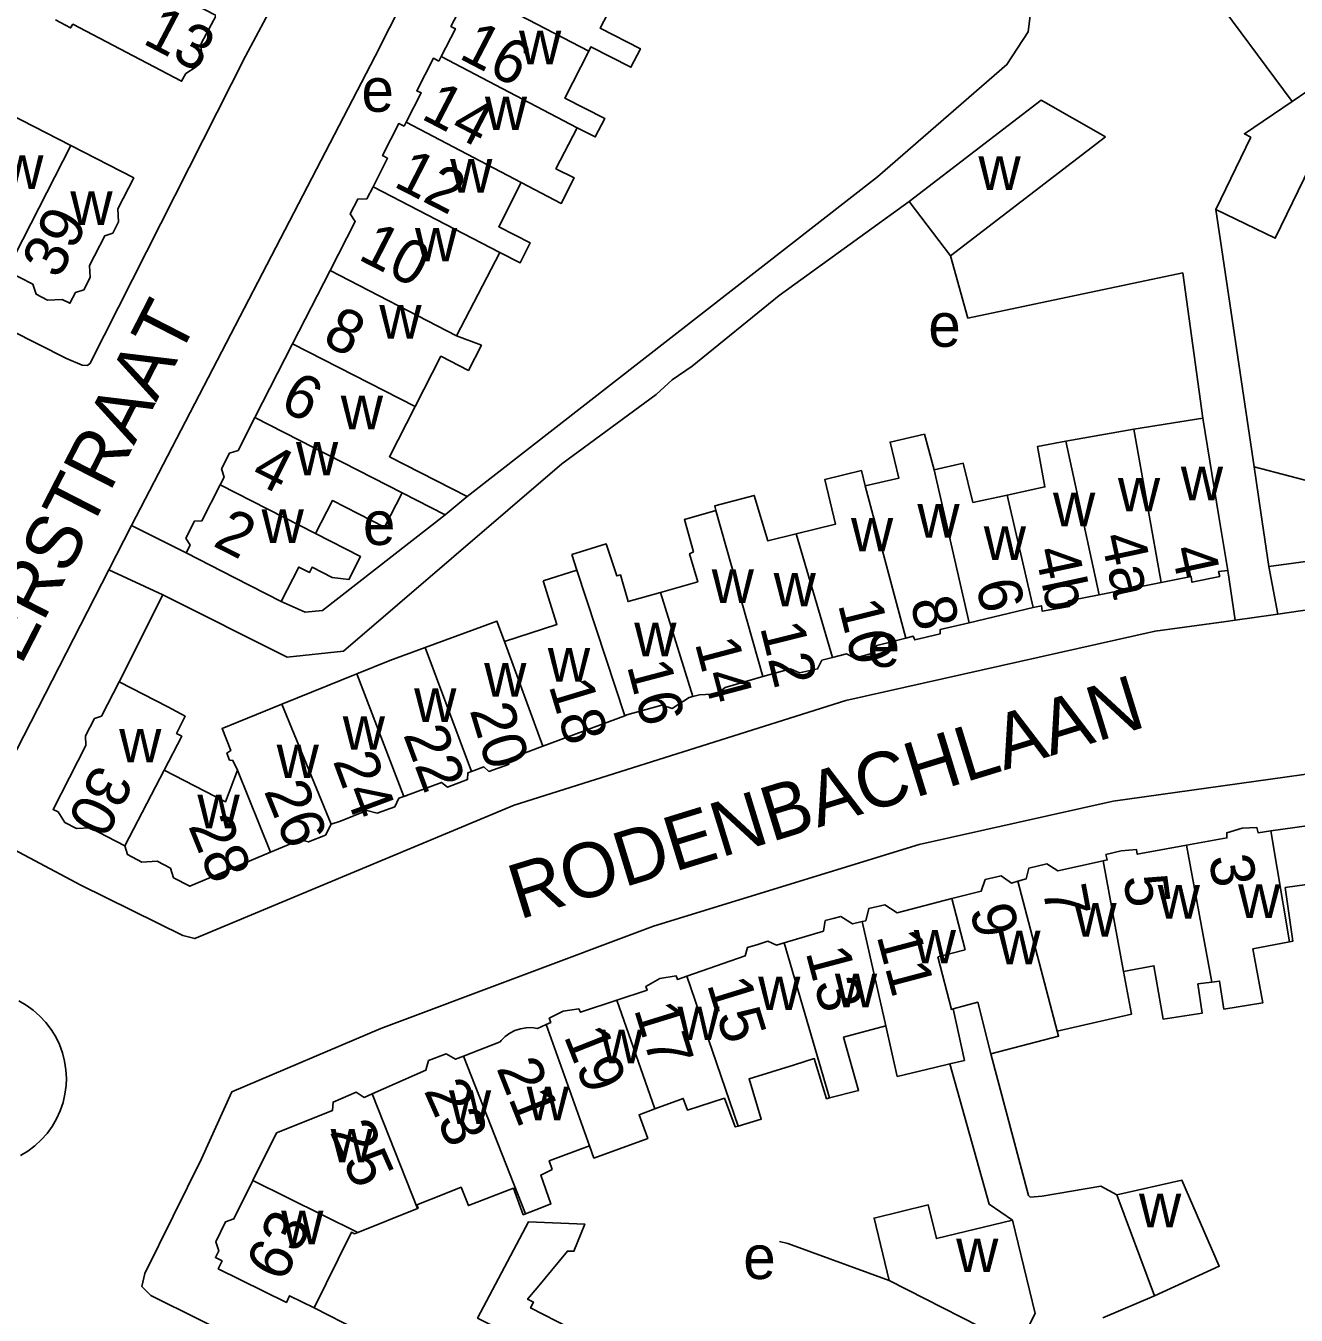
# Model space of a CAD drawing. Extents: x 159700 to 161346, y 381730 to 382922.
# Drawn here: x 161147.7 to 161264, y 382318 to 382436.1 of the extents above; entities that cross this region are included whole.
import ezdxf

# ---------------------------------------------------------------- set-up
doc = ezdxf.new("R2010")
doc.units = 0
for name, color, linetype in [('BLT_Basislijn', 7, 'Continuous'), ('BLT_Bebouwing', 7, 'Continuous'), ('BLT_Centroide', 7, 'Continuous'), ('BLT_Huisnummer', 7, 'Continuous'), ('BLT_Huisnummer_ tussenligend', 7, 'Continuous'), ('BLT_Onderdoorgang_en_onderverdeling', 7, 'Continuous'), ('BLT_Onderverdeling_panden', 7, 'Continuous'), ('BLT_Straatnaam', 7, 'Continuous')]:
    doc.layers.add(name, color=color, linetype=linetype)

msp = doc.modelspace()

# ---------------------------------------------------------------- linework, layer by layer
at = {"layer": 'BLT_Basislijn'}
for p, q in [((161256.63, 382419.28), (161260.14, 382395.71)), ((161232.34, 382415.06), (161233.91, 382409.33)), ((161157.36, 382390.34), (161155.26, 382386.3)), ((161162.35, 382387.84), (161157.36, 382390.34)), ((161261.49, 382386.6), (161262.29, 382382.22)), ((161160.23, 382384), (161155.26, 382386.3)), ((161257.71, 382386.24), (161258.4, 382381.69)), ((161160.23, 382384), (161156.22, 382376.05)), ((161246.29, 382317.8), (161251.01, 382319.8)), ((161188.65, 382311.3), (161174.06, 382318.7))]:
    msp.add_line(p, q, dxfattribs=at)
for points in [[(161011.13, 382546.35), (161004.14, 382532.72), (161001.78, 382527.68), (160984.45, 382493.29), (160983.66, 382490.77), (161037.03, 382464.02), (161097.28, 382433.33), (161117.83, 382422.87), (161120.84, 382421.08), (161151.41, 382405.63), (161152.84, 382405.02), (161153.31, 382404.99), (161153.57, 382405.21), (161167.8, 382433.33), (161179.15, 382454.6), (161181.26, 382459.06), (161181.21, 382459.73), (161169.51, 382465.52), (161164.37, 382468.48), (161163.6, 382468.73), (161139.77, 382480.75)], [(161240.63, 382445.24), (161239.43, 382435.55), (161237.49, 382432.56), (161225.66, 382422.27), (161188.07, 382393.02)], [(161183.57, 382441.09), (161179.65, 382433.33), (161157.36, 382390.34)], [(161228.54, 382420.01), (161216.65, 382411.42), (161208.67, 382404.94), (161206.84, 382403.68), (161205.39, 382402.34), (161196.75, 382395.99), (161176.75, 382378.84), (161171.59, 382378.28), (161160.23, 382384)], [(161233.91, 382409.33), (161253.59, 382413.48), (161255.44, 382400.17)], [(161186.07, 382391.33), (161174.84, 382382.56), (161173.24, 382382.43), (161171.05, 382383.4)], [(161155.26, 382386.3), (161144.86, 382366.02), (161143.27, 382362.83), (161143.27, 382362.41), (161152.7, 382357.41), (161162.06, 382352.8), (161163.14, 382352.53), (161192.38, 382364.73), (161222.75, 382374.33), (161251.06, 382380.68), (161257.58, 382381.57), (161258.4, 382381.69)], [(161282.18, 382384.9), (161281.6, 382385.08), (161262.29, 382382.22)], [(161258.4, 382381.69), (161261.88, 382382.16), (161262.29, 382382.22)], [(161190.08, 382304.47), (161159.12, 382319.84), (161158.29, 382320.67), (161158.58, 382321.85), (161163.75, 382332.35), (161166.55, 382338.5), (161180.17, 382344.28), (161205.14, 382353.65), (161229.47, 382361.14), (161247.23, 382365.12), (161280.4, 382369.76), (161282.53, 382369.91), (161286.2, 382353.82), (161295.32, 382333.01), (161298.14, 382325.04), (161299.69, 382317.42)], [(161151.39, 382339.7), (161151.35, 382340.5), (161151.23, 382341.29), (161151.03, 382342.06), (161150.76, 382342.81), (161150.41, 382343.53), (161149.99, 382344.21), (161149.51, 382344.85), (161148.96, 382345.43), (161148.36, 382345.96), (161147.71, 382346.42), (161147.02, 382346.82)], [(161247.56, 382329.06), (161246.1, 382329.86), (161240.71, 382328.94), (161239.64, 382328.83), (161239.48, 382328.99), (161236.01, 382341.98)], [(161238.02, 382326.74), (161235.88, 382328.2), (161232.27, 382341.04)], [(161147.18, 382332.66), (161147.86, 382333.07), (161148.5, 382333.55), (161149.09, 382334.09), (161149.62, 382334.69), (161150.09, 382335.33), (161150.49, 382336.02), (161150.83, 382336.75), (161151.08, 382337.51), (161151.26, 382338.29), (161151.37, 382339.08), (161151.39, 382339.7)], [(161216.68, 382324.78), (161217.45, 382324.59), (161226.71, 382321.22)]]:
    msp.add_lwpolyline(points, dxfattribs=at)
at = {"layer": 'BLT_Bebouwing'}
for p, q in [((161151.81, 382425.14), (161144.95, 382428.66)), ((161246.53, 382425.95), (161232.34, 382415.06)), ((161259.84, 382425.92), (161256.63, 382419.28)), ((161232.34, 382415.06), (161228.54, 382420.01)), ((161187.09, 382407.71), (161191.06, 382415.35)), ((161172.1, 382406.99), (161175.54, 382413.71)), ((161168.65, 382400.24), (161172.1, 382406.99)), ((161249.12, 382399.18), (161255.44, 382400.17)), ((161242.9, 382398.08), (161249.12, 382399.18)), ((161268.11, 382393.63), (161260.14, 382395.71)), ((161182.12, 382393.35), (161186.07, 382391.33)), ((161186.07, 382391.33), (161188.07, 382393.02)), ((161198.13, 382386.27), (161197.65, 382387.71)), ((161261.49, 382386.6), (161268.92, 382387.6)), ((161195.03, 382385.27), (161198.13, 382386.27)), ((161251.61, 382385.14), (161245.93, 382384.01)), ((161239.91, 382382.83), (161234.05, 382381.45)), ((161171.11, 382373.99), (161177.99, 382376.78)), ((161202.51, 382372.93), (161195.02, 382370.13)), ((161194.51, 382344.3), (161195.32, 382344.66)), ((161187.74, 382341.75), (161191.1, 382343.07)), ((161247.56, 382329.06), (161251.01, 382319.8)), ((161238.02, 382326.74), (161240.09, 382318.19)), ((161238.56, 382315.19), (161226.71, 382321.22)), ((161240.09, 382318.19), (161238.56, 382315.19))]:
    msp.add_line(p, q, dxfattribs=at)
for points in [[(161263.6, 382429.17), (161247.92, 382450.32), (161249.32, 382451.34), (161244.97, 382457.31), (161248.92, 382460.37)], [(161157.51, 382433.35), (161161.94, 382431.03), (161162.31, 382431.74), (161163.27, 382432.35), (161163.77, 382433.33), (161163.73, 382434.48), (161165.09, 382437.06), (161160.66, 382439.39), (161155.15, 382442.28), (161154.93, 382441.98), (161153.56, 382442.7)], [(161199.21, 382433.8), (161199.4, 382434.18), (161203.07, 382432.31), (161203.94, 382434.01), (161200.27, 382435.89), (161202.32, 382439.9)], [(161185.7, 382433.3), (161187, 382435.84), (161186.6, 382436.05), (161188.16, 382439.11), (161188.64, 382438.87), (161188.83, 382439.23)], [(161150.38, 382436.65), (161151.77, 382435.92), (161151.98, 382436.25), (161157.51, 382433.35)], [(161198.14, 382426.78), (161199.81, 382425.93), (161200.68, 382427.63), (161197.01, 382429.5), (161199.21, 382433.8)], [(161182.51, 382427.3), (161183.87, 382429.97), (161183.47, 382430.17), (161184.99, 382433.14), (161185.49, 382432.88)], [(161185.49, 382432.88), (161185.7, 382433.3)], [(161228.54, 382420.01), (161240.63, 382429.29), (161246.53, 382425.95)], [(161263.6, 382429.17), (161259.24, 382426.22), (161259.84, 382425.92)], [(161179.46, 382421.37), (161180.8, 382423.98), (161180.33, 382424.22), (161181.84, 382427.18), (161182.32, 382426.93)], [(161182.32, 382426.93), (161182.51, 382427.3)], [(161193.04, 382421.75), (161196.69, 382419.84), (161197.89, 382422.18), (161196.21, 382423.02), (161198.14, 382426.78)], [(161145.93, 382413.68), (161148.32, 382412.45), (161148.62, 382411.53), (161149.66, 382410.99), (161151.01, 382411.06), (161151.71, 382410.7), (161152.22, 382411.69), (161152.99, 382411.94), (161153.56, 382413.05), (161153.51, 382414.16), (161154.91, 382416.88), (161155.63, 382417.11), (161156.17, 382418.16), (161156.11, 382419.35), (161157.56, 382422.18), (161151.81, 382425.14)], [(161265.22, 382423.19), (161262.06, 382416.66), (161256.63, 382419.28)], [(161175.54, 382413.71), (161177.84, 382418.19), (161177.38, 382418.9), (161178.06, 382420.24), (161178.9, 382420.28), (161179.46, 382421.37)], [(161191.06, 382415.35), (161192.92, 382414.4), (161193.86, 382416.23), (161190.97, 382417.71), (161193.04, 382421.75)], [(161183.32, 382401.25), (161185.68, 382405.85), (161188.2, 382404.55), (161189.38, 382406.86), (161187.09, 382407.71)], [(161188.07, 382393.02), (161180.97, 382396.65), (161183.32, 382401.25)], [(161165.48, 382394.08), (161165.83, 382394.77), (161165.59, 382395.53), (161166.32, 382396.97), (161167.11, 382397.22), (161168.65, 382400.24)], [(161257.71, 382386.24), (161256.91, 382391.17), (161255.44, 382400.17)], [(161224.51, 382393.99), (161227.61, 382394.7), (161226.8, 382397.99), (161229.94, 382398.71), (161230.83, 382395.44)], [(161237.52, 382393.13), (161240.98, 382393.88), (161240.3, 382397.59), (161242.9, 382398.08)], [(161230.83, 382395.44), (161233.5, 382396.05), (161234.39, 382392.46), (161237.52, 382393.13)], [(161218.2, 382389.58), (161221.8, 382390.47), (161220.83, 382394.57), (161224.18, 382395.38), (161224.51, 382393.99)], [(161261.49, 382386.6), (161260.74, 382391.55), (161260.14, 382395.71)], [(161162.35, 382387.84), (161162.72, 382388.56), (161162.31, 382389.19), (161163.11, 382390.75), (161163.8, 382390.79), (161165.48, 382394.08)], [(161174.21, 382389.61), (161175.75, 382392.63), (161180.51, 382390.19), (161182.12, 382393.35)], [(161210.84, 382391.72), (161210.76, 382392.16), (161214.36, 382393.11), (161215.62, 382388.94), (161218.2, 382389.58)], [(161205.79, 382384.23), (161209.19, 382385.2), (161208.45, 382387.76), (161208.8, 382387.94), (161207.97, 382390.9), (161210.84, 382391.72)], [(161171.05, 382383.4), (161172.66, 382386.55), (161173.65, 382386.05), (161173.89, 382386.53), (161175.71, 382385.6), (161177.25, 382385.4), (161178.32, 382387.51), (161174.21, 382389.61)], [(161171.05, 382383.4), (161166.8, 382385.56), (161162.35, 382387.84)], [(161197.65, 382387.71), (161200.82, 382388.66), (161201.79, 382385.73), (161202.11, 382385.82), (161202.82, 382383.39), (161205.79, 382384.23)], [(161257.71, 382386.24), (161256.88, 382386.15), (161256.99, 382385.68), (161254.43, 382385.15), (161254.37, 382385.68), (161251.61, 382385.14)], [(161191.49, 382379.73), (161196.3, 382381.29), (161195.03, 382385.27)], [(161245.93, 382384.01), (161243.14, 382383.46), (161243.23, 382382.94), (161240.72, 382382.51), (161240.65, 382383), (161239.91, 382382.83)], [(161184.25, 382379.19), (161189.72, 382381.2), (161190.81, 382381.6), (161191.49, 382379.73)], [(161234.05, 382381.45), (161231.4, 382380.83), (161231.4, 382380.44), (161229.06, 382379.87), (161228.91, 382380.23), (161228.23, 382380.05)], [(161228.23, 382380.05), (161225.58, 382379.37), (161225.11, 382378.62), (161223.58, 382378.21), (161222.81, 382378.59), (161221.54, 382378.27)], [(161177.99, 382376.78), (161181, 382378), (161184.25, 382379.19)], [(161221.54, 382378.27), (161220.56, 382378.01), (161220.17, 382377.22), (161218.52, 382376.86), (161217.69, 382377.24), (161215.15, 382376.51)], [(161156.74, 382361.01), (161153.58, 382362.67), (161152.31, 382362.61), (161151.24, 382363.16), (161150.63, 382364.12), (161150.17, 382364.35), (161153.18, 382370.2), (161153.14, 382371.1), (161153.96, 382372.68), (161154.59, 382372.88), (161156.22, 382376.05)], [(161156.22, 382376.05), (161160.67, 382373.76), (161162.27, 382372.89), (161161.47, 382371.31), (161161.95, 382371.06), (161160.35, 382367.95)], [(161215.15, 382376.51), (161211.7, 382375.52), (161210.98, 382374.94), (161209.35, 382374.84), (161208.73, 382374.69)], [(161167.05, 382367.95), (161166.64, 382368.84), (161166.33, 382368.87), (161166.09, 382369.51), (161166.45, 382369.75), (161165.65, 382371.77), (161171.11, 382373.99)], [(161208.73, 382374.69), (161208.4, 382374.61), (161206.85, 382373.6), (161205.91, 382373.89), (161202.71, 382373), (161202.51, 382372.93)], [(161195.02, 382370.13), (161192.02, 382369.01), (161191.87, 382368.47), (161190.07, 382367.83), (161189.61, 382368.24), (161188.47, 382367.82)], [(161160.35, 382367.95), (161165.96, 382365.05), (161167.05, 382367.95)], [(161188.47, 382367.82), (161188.14, 382367.69), (161188.1, 382367.09), (161186.27, 382366.39), (161185.72, 382366.83), (161182.27, 382365.53)], [(161182.27, 382365.53), (161181.83, 382365.37), (161181.45, 382364.6), (161179.84, 382364.02), (161178.9, 382364.25), (161176.48, 382363.29)], [(161182.55, 382365.64), (161182.48, 382365.61)], [(161261.67, 382362.39), (161278.99, 382364.79), (161279.97, 382363.92), (161280.48, 382361.17), (161280.91, 382361.21), (161281.39, 382359.93), (161281.56, 382358.49), (161281.1, 382358.39), (161281.24, 382357.87)], [(161175.62, 382362.99), (161175.11, 382361.98), (161173.54, 382361.38), (161172.8, 382361.56), (161170.09, 382360.43)], [(161176.48, 382363.29), (161175.62, 382362.99)], [(161253.95, 382361.07), (161257.64, 382361.75), (161257.63, 382362.22), (161259.04, 382362.65), (161260.37, 382362.7), (161260.49, 382362.22), (161261.67, 382362.39)], [(161170.09, 382360.43), (161162.7, 382357.32), (161161.2, 382358.1), (161160.92, 382358.96), (161159.69, 382359.6), (161158.31, 382359.53), (161156.99, 382360.21), (161156.74, 382361.01)], [(161246.32, 382359.65), (161246.68, 382359.73), (161246.56, 382360.21), (161247.97, 382360.57), (161249.37, 382360.68), (161249.43, 382360.24), (161253.95, 382361.07)], [(161238.51, 382357.78), (161239.25, 382357.99), (161239.5, 382358.97), (161241.16, 382359.37), (161242.15, 382358.74), (161246.32, 382359.65)], [(161232.46, 382356.18), (161235.14, 382356.86), (161235.51, 382357.93), (161236.98, 382358.26), (161237.91, 382357.61), (161238.51, 382357.78)], [(161270.32, 382355.03), (161269.3, 382358.92), (161265.83, 382358.48), (161265.83, 382357.59), (161262.97, 382357.19)], [(161263.37, 382352.22), (161263.66, 382352.28), (161262.97, 382357.19)], [(161224.25, 382354.08), (161224.58, 382354.15), (161224.87, 382355.29), (161226.33, 382355.61), (161227.44, 382354.89), (161232.46, 382356.18)], [(161217.1, 382352.12), (161220.69, 382353.21), (161220.86, 382354.18), (161221.58, 382354.37)], [(161221.58, 382354.37), (161222.3, 382354.56), (161223.37, 382353.89), (161224.25, 382354.08)], [(161214.68, 382351.99), (161215.6, 382352.28), (161216.4, 382351.91), (161217.1, 382352.12)], [(161208.18, 382349.09), (161213.54, 382350.95), (161213.75, 382351.71), (161214.68, 382351.99)], [(161256.26, 382348.54), (161256.96, 382348.64), (161257.35, 382346.07), (161260.94, 382346.65), (161260.02, 382351.59), (161263.37, 382352.22)], [(161248.18, 382349.51), (161250.96, 382350.04), (161251.8, 382345.16), (161255.38, 382345.7), (161254.99, 382348.37), (161256.26, 382348.54)], [(161201.78, 382346.88), (161204.56, 382347.79), (161204.45, 382348.15), (161205.72, 382348.88), (161207.22, 382349.1), (161207.33, 382348.79), (161208.18, 382349.09)], [(161242.1, 382344.04), (161248.9, 382345.59), (161248.18, 382349.51)], [(161195.32, 382344.66), (161195.73, 382344.84), (161195.59, 382345.23), (161196.88, 382345.88), (161198.31, 382346.08), (161198.45, 382345.78), (161201.78, 382346.88)], [(161232.58, 382346.09), (161234.84, 382346.69), (161236.01, 382341.98)], [(161232.27, 382341.04), (161233.61, 382341.36), (161232.58, 382346.09)], [(161194.51, 382344.3), (161193.99, 382344.37), (161193.47, 382344.36), (161192.95, 382344.27), (161192.45, 382344.1), (161191.98, 382343.86), (161191.56, 382343.55), (161191.19, 382343.18), (161191.1, 382343.07)], [(161221.24, 382337.93), (161223.91, 382338.6), (161222.54, 382343.51), (161226.41, 382344.53)], [(161226.41, 382344.53), (161227.46, 382339.9), (161230.89, 382340.71), (161232.27, 382341.04)], [(161236.01, 382341.98), (161242.22, 382343.59), (161242.1, 382344.04)], [(161179.39, 382338.31), (161184.31, 382340.48), (161184.55, 382341.35), (161186.15, 382341.97), (161187.02, 382341.47), (161187.74, 382341.75)], [(161212.89, 382335.35), (161215.01, 382335.98), (161213.89, 382339.69), (161218.05, 382340.97)], [(161218.05, 382340.97), (161219.86, 382341.53), (161220.98, 382337.86), (161221.24, 382337.93)], [(161170.63, 382334.73), (161175.75, 382336.77), (161175.81, 382337.55), (161177.91, 382338.45), (161178.64, 382337.98), (161179.39, 382338.31)], [(161199.29, 382333.54), (161199.69, 382332.42), (161204.62, 382334.23), (161203.82, 382336.39), (161205.25, 382336.92)], [(161205.25, 382336.92), (161207.87, 382337.89), (161208.25, 382336.82), (161211.63, 382337.92)], [(161211.63, 382337.92), (161212.62, 382335.28), (161212.89, 382335.35)], [(161168.47, 382330.36), (161170.63, 382334.73)], [(161194.75, 382327.83), (161195.75, 382328.22), (161194.82, 382330.87), (161195.86, 382331.39), (161195.6, 382332.18), (161199.29, 382333.54)], [(161174.06, 382318.7), (161171.83, 382319.81), (161171.53, 382319.21), (161165.29, 382322.29), (161165.64, 382323.01), (161165.03, 382323.31), (161165.34, 382323.94), (161165.06, 382324.76), (161165.96, 382326.59), (161166.73, 382326.85), (161168.47, 382330.36)], [(161251.01, 382319.8), (161256.93, 382322.52), (161253.52, 382330.4), (161247.56, 382329.06)], [(161183.53, 382327.81), (161183.58, 382327.83), (161183.46, 382328.13), (161185.94, 382329.13)], [(161185.94, 382329.13), (161187.52, 382329.76), (161188.2, 382328.08), (161192.32, 382329.66), (161193.22, 382327.24), (161193.43, 382327.32)], [(161178.07, 382325.62), (161183.53, 382327.81)], [(161193.43, 382327.32), (161194.75, 382327.83)], [(161226.71, 382321.22), (161225.33, 382326.93), (161230.3, 382328.13), (161231.04, 382325.05), (161238.02, 382326.74)], [(161188.65, 382311.3), (161190.91, 382315.76), (161191.34, 382316.6), (161189.04, 382317.77), (161193.71, 382326.6), (161198.85, 382326.38), (161197.86, 382323.89), (161197.26, 382323.91), (161194.48, 382320.54), (161193.62, 382319.5), (161194.15, 382319.23), (161193.88, 382318.7), (161198.64, 382316.28)], [(161177.76, 382325.49), (161177.49, 382325.63), (161176.28, 382323.18), (161174.06, 382318.7)], [(161177.76, 382325.49), (161178.07, 382325.62)]]:
    msp.add_lwpolyline(points, dxfattribs=at)
at = {"layer": 'BLT_Onderdoorgang_en_onderverdeling'}
for p, q in [((161233.68, 382351.48), (161232.46, 382356.18)), ((161231.18, 382350.84), (161233.68, 382351.48))]:
    msp.add_line(p, q, dxfattribs=at)
msp.add_lwpolyline([(161232.58, 382346.09), (161232.41, 382346.04), (161231.18, 382350.84)], dxfattribs=at)
at = {"layer": 'BLT_Onderverdeling_panden'}
for p, q in [((161188.83, 382439.23), (161199.21, 382433.8)), ((161185.7, 382433.3), (161198.14, 382426.78)), ((161266.49, 382431.13), (161263.6, 382429.17)), ((161182.51, 382427.3), (161193.04, 382421.75)), ((161145.93, 382413.68), (161151.81, 382425.14)), ((161191.06, 382415.35), (161179.46, 382421.37)), ((161187.09, 382407.71), (161175.54, 382413.71)), ((161183.32, 382401.25), (161172.1, 382406.99)), ((161182.12, 382393.35), (161168.65, 382400.24)), ((161249.12, 382399.18), (161251.61, 382385.14)), ((161242.9, 382398.08), (161245.93, 382384.01)), ((161230.83, 382395.44), (161234.05, 382381.45)), ((161174.21, 382389.61), (161165.48, 382394.08)), ((161237.52, 382393.13), (161239.91, 382382.83)), ((161210.84, 382391.72), (161215.15, 382376.51)), ((161218.2, 382389.58), (161221.54, 382378.27)), ((161198.13, 382386.27), (161202.51, 382372.93)), ((161205.79, 382384.23), (161208.73, 382374.69)), ((161188.47, 382367.82), (161184.25, 382379.19)), ((161182.27, 382365.53), (161177.99, 382376.78)), ((161175.62, 382362.99), (161171.11, 382373.99)), ((161160.35, 382367.95), (161156.74, 382361.01)), ((161167.05, 382367.95), (161170.09, 382360.43)), ((161263.37, 382352.22), (161261.67, 382362.39)), ((161256.26, 382348.54), (161253.95, 382361.07)), ((161248.18, 382349.51), (161246.32, 382359.65)), ((161242.1, 382344.04), (161238.51, 382357.78)), ((161224.25, 382354.08), (161226.41, 382344.53)), ((161217.1, 382352.12), (161221.24, 382337.93)), ((161212.89, 382335.35), (161208.18, 382349.09)), ((161201.78, 382346.88), (161205.25, 382336.92)), ((161195.32, 382344.66), (161199.29, 382333.54)), ((161187.74, 382341.75), (161193.43, 382327.32)), ((161179.39, 382338.31), (161183.53, 382327.81)), ((161178.07, 382325.62), (161168.47, 382330.36))]:
    msp.add_line(p, q, dxfattribs=at)
for points in [[(161224.51, 382393.99), (161228.23, 382380.05)], [(161191.49, 382379.73), (161195.02, 382370.13)]]:
    msp.add_lwpolyline(points, dxfattribs=at)

# ---------------------------------------------------------------- texts
at = {"layer": 'BLT_Centroide'}
for s, p in [('w', (161192.83, 382432.59)), ('e', (161178.4, 382428.24)), ('w', (161189.7, 382426.56)), ('w', (161145.42, 382421.17)), ('w', (161186.52, 382420.84)), ('w', (161234.89, 382421.09)), ('w', (161151.75, 382417.88)), ('w', (161183.3, 382414.53)), ('w', (161180.04, 382407.47)), ('e', (161230.3, 382406.72)), ('w', (161176.51, 382399.16)), ('w', (161172.41, 382394.94)), ('w', (161253.42, 382392.67)), ('w', (161247.66, 382391.64)), ('w', (161241.72, 382390.28)), ('w', (161169.26, 382388.75)), ('e', (161178.54, 382388.57)), ('w', (161229.3, 382389.25)), ('w', (161223.22, 382387.98)), ('w', (161235.38, 382387.2)), ('w', (161210.47, 382383.27)), ('w', (161216.14, 382382.94)), ('w', (161203.38, 382378.38)), ('e', (161224.74, 382377.41)), ('w', (161195.47, 382376.05)), ('w', (161189.64, 382374.69)), ('w', (161183.23, 382372.36)), ('w', (161176.69, 382369.81)), ('w', (161156.22, 382368.66)), ('w', (161170.64, 382367.22)), ('w', (161163.39, 382362.62)), ('w', (161251.3, 382354.36)), ('w', (161258.66, 382354.41)), ('w', (161243.67, 382352.7)), ('w', (161228.97, 382350.25)), ('w', (161236.7, 382350.17)), ('w', (161214.72, 382345.97)), ('w', (161221.75, 382346.23)), ('w', (161207.33, 382343.23)), ('w', (161200.28, 382341.11)), ('w', (161186.41, 382335.56)), ('w', (161193.53, 382335.88)), ('w', (161175.58, 382332.03)), ('w', (161249.59, 382326.09)), ('w', (161171.05, 382324.53)), ('e', (161213.36, 382321.35)), ('w', (161232.85, 382321.98))]:
    msp.add_text(s, height=4, dxfattribs=at).set_placement(p)
at = {"layer": 'BLT_Huisnummer'}
for s, rotation, p in [('13', 332.3044, (161158.26, 382434.55)), ('14', 332.5488, (161183.75, 382427.66)), ('39', 62.7986, (161150.69, 382412.81)), ('10', 332.9062, (161177.98, 382414.78)), ('6', 333.0117, (161170.77, 382401.06)), ('2', 333.3719, (161164.69, 382388.53)), ('4a', 282.1587, (161246.06, 382389.33)), ('4', 282.1571, (161252.51, 382388.19)), ('6', 282.9405, (161234.62, 382385.03)), ('10', 283.8944, (161222.02, 382383.14)), ('14', 284.7585, (161208.91, 382379.59)), ('18', 286.8132, (161195.52, 382375.7)), ('22', 290.3661, (161182.2, 382371.22)), ('30', 243.506, (161154.07, 382368.66)), ('28', 292.0571, (161162.51, 382362.85)), ('3', 277.6904, (161256, 382360.01)), ('7', 280.6091, (161240.74, 382357.09)), ('9', 283.3952, (161234.08, 382355.22)), ('11', 284.8472, (161225.55, 382352.78)), ('15', 287.137, (161210.01, 382348.35)), ('19', 291.5114, (161196.89, 382343.61)), ('25', 293.835, (161175.46, 382334.86)), ('63', 63.686, (161171.25, 382320.93))]:
    msp.add_text(s, height=4, rotation=rotation, dxfattribs=at).set_placement(p)
at = {"layer": 'BLT_Huisnummer_ tussenligend'}
for s, rotation, p in [('16', 332.5488, (161187.21, 382433.19)), ('12', 332.9062, (161181.22, 382421.46)), ('8', 333.0117, (161174.69, 382407.05)), ('4', 333.3719, (161168.13, 382394.53)), ('4b', 282.1587, (161240.02, 382388.07)), ('8', 282.9405, (161228.63, 382383.41)), ('12', 283.8944, (161214.88, 382381.05)), ('16', 284.7585, (161202.69, 382377.51)), ('20', 286.8132, (161188.29, 382373.45)), ('24', 290.3661, (161175.76, 382368.8)), ('26', 292.0571, (161169.44, 382366.05)), ('5', 277.6904, (161248.16, 382358.16)), ('13', 284.8472, (161219.05, 382351.28)), ('17', 287.137, (161203.33, 382346.06)), ('21', 291.5114, (161190.73, 382340.68)), ('23', 293.835, (161184.08, 382338.61))]:
    msp.add_text(s, height=4, rotation=rotation, dxfattribs=at).set_placement(p)
at = {"layer": 'BLT_Straatnaam'}
for s, rotation, p in [('POTGIETERSTRAAT', 62.8616, (161133.84, 382351.34)), ('RODENBACHLAAN', 17.1183, (161192.85, 382354.25))]:
    msp.add_text(s, height=5, rotation=rotation, dxfattribs=at).set_placement(p)

doc.saveas('drawing.dxf')
